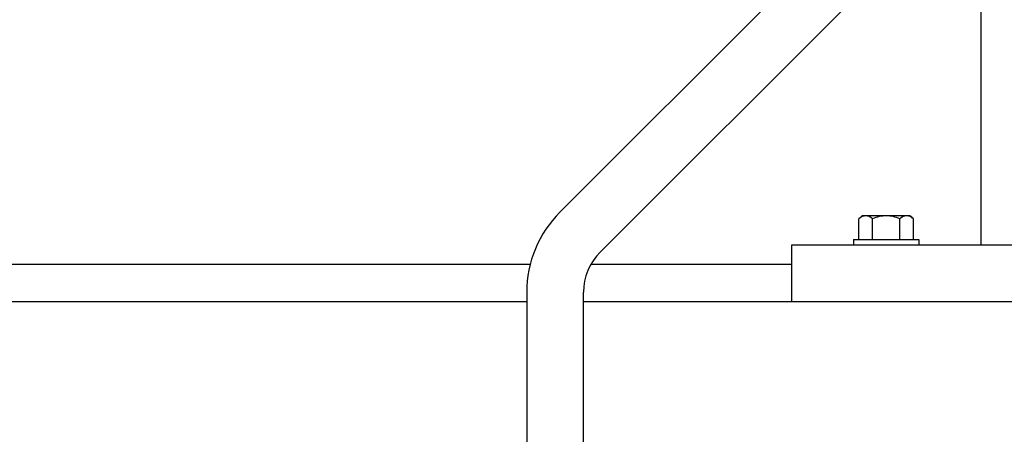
# Model space of a CAD drawing. Header units: inches. Extents: x 18 to 846, y -44 to 561.
# Tile 552 of 642: x 709.48 to 715.99, y 253.96 to 256.7. Entities that reach past the tile are written whole.
import ezdxf

# ---------------------------------------------------------------- set-up
doc = ezdxf.new("R2010")
doc.units = ezdxf.units.IN
doc.header["$LTSCALE"] = 24
doc.header["$MEASUREMENT"] = 0
doc.layers.add('Visible (ANSI)', color=7, linetype='Continuous', lineweight=30)

msp = doc.modelspace()

# ---------------------------------------------------------------- linework, layer by layer
at = {"layer": 'Visible (ANSI)'}
for p, q in [((715.72097, 258.09667), (713.05047, 255.42617)), ((713.31564, 255.16101), (715.98613, 257.8315)), ((715.8308, 257.67617), (715.8308, 255.2065)), ((715.02567, 255.2455), (715.02567, 255.38128)), ((715.0707, 255.4005), (715.0498, 255.4005)), ((715.2058, 255.4005), (715.0707, 255.4005)), ((715.11574, 255.2455), (715.11574, 255.38128)), ((715.3409, 255.4005), (715.2058, 255.4005)), ((715.29587, 255.2455), (715.29587, 255.38128)), ((715.3618, 255.4005), (715.3409, 255.4005)), ((715.38594, 255.2455), (715.38594, 255.38128)), ((714.9898, 255.2455), (715.4218, 255.2455)), ((714.9898, 255.2455), (714.9898, 255.2065)), ((715.4218, 255.2455), (715.4218, 255.2065)), ((714.5808, 255.2065), (714.5808, 254.8315)), ((718.5808, 255.2065), (714.5808, 255.2065)), ((694.80746, 255.0815), (712.85415, 255.0815)), ((713.25499, 255.0815), (714.5808, 255.0815)), ((712.8308, 254.89584), (712.8308, 227.7065)), ((713.2058, 227.7065), (713.2058, 254.89584)), ((712.8308, 254.8315), (694.8308, 254.8315)), ((783.1433, 254.8315), (713.2058, 254.8315))]:
    msp.add_line(p, q, dxfattribs=at)
for centre, radius, start, end in [((713.5808, 254.89584), 0.75, 135, 180), ((715.2058, 255.17988), 0.2702, 125.26439, 131.810315), ((715.2058, 255.17988), 0.22062, 90, 114.094843), ((715.2058, 255.17988), 0.22062, 65.905157, 90), ((715.2058, 255.17988), 0.2702, 48.189685, 54.73561), ((713.5808, 254.89584), 0.375, 135, 180)]:
    msp.add_arc(centre, radius, start, end, dxfattribs=at)
for centre, start_param, end_param in [((715.0707, 255.17988), 0, 0.4205343), ((715.0707, 255.17988), 5.862651, 6.2831853), ((715.3409, 255.17988), 0, 0.4205343), ((715.3409, 255.17988), 5.862651, 6.2831853)]:
    msp.add_ellipse(centre, major_axis=(0, 0.22062), ratio=0.5, start_param=start_param, end_param=end_param, dxfattribs=at)

doc.saveas('drawing.dxf')
